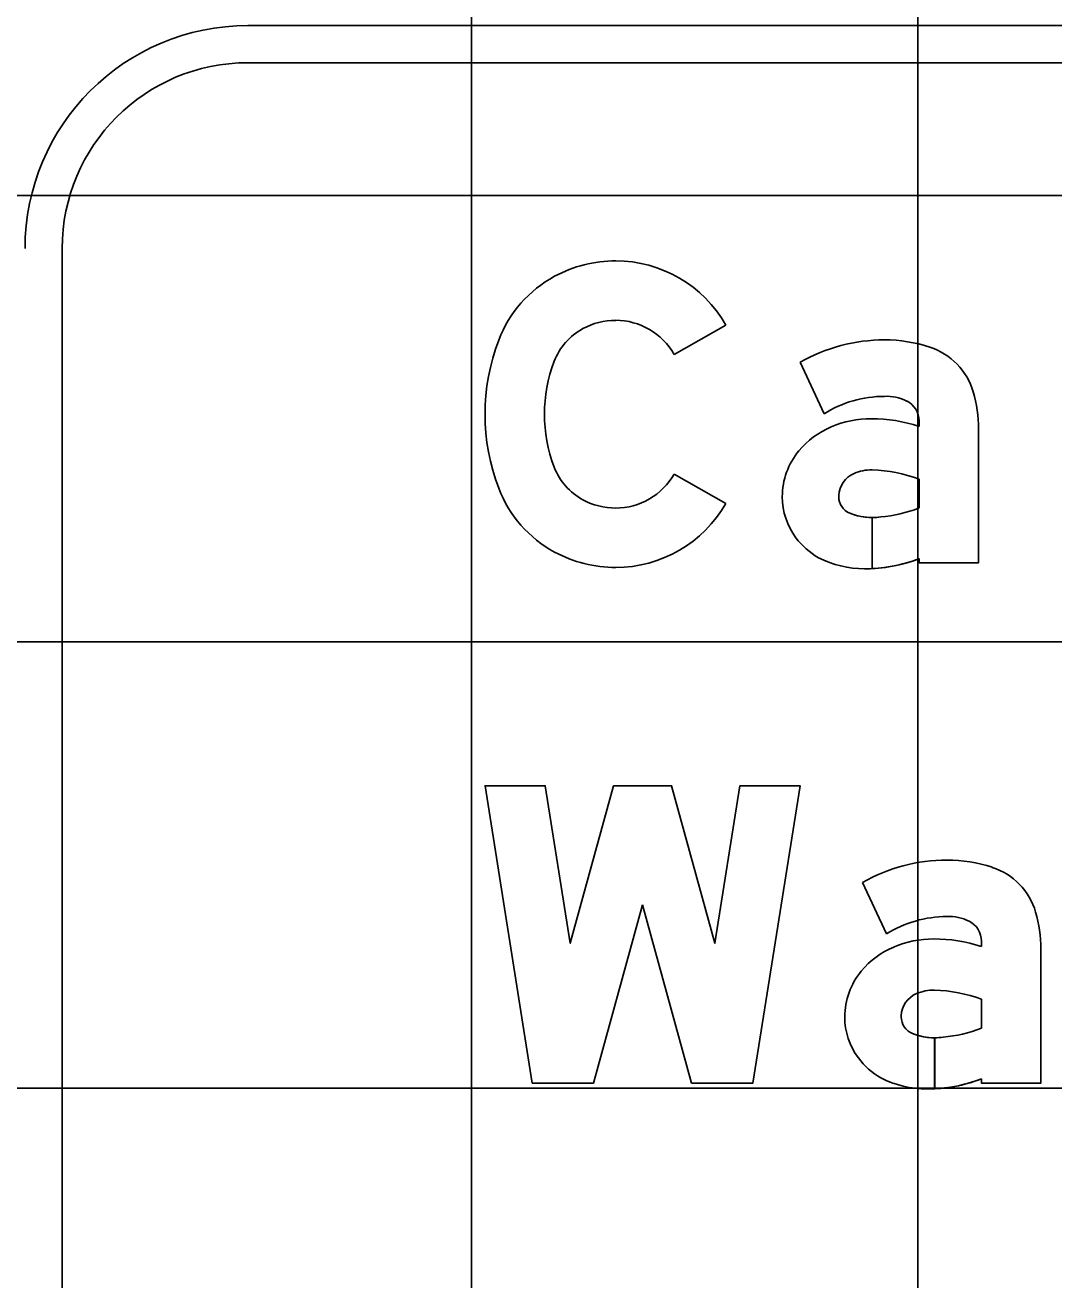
# Model space of a CAD drawing. Extents: x 2193008 to 2198143, y 1236112 to 1237864.
# Drawn here: x 2194737.69 to 2194742.3, y 1237305.25 to 1237310.87 of the extents above; entities that cross this region are included whole.
import ezdxf

# ---------------------------------------------------------------- set-up
doc = ezdxf.new("R2010")
doc.units = 0
for name, color, linetype in [('GSBWFILL', 7, 'Continuous'), ('GSCOLORFILL', 7, 'Continuous'), ('GSOUTLINE', 7, 'Continuous'), ('M-ROADS', 7, 'Continuous')]:
    doc.layers.add(name, color=color, linetype=linetype)

msp = doc.modelspace()

# ---------------------------------------------------------------- linework, layer by layer
at = {"layer": 'GSBWFILL'}
for points in [[(2194740.8281, 1237309.526), (2194740.5963, 1237309.3947)], [(2194741.1613, 1237309.3595), (2194741.2682, 1237309.1287)], [(2194741.6939, 1237309.0962), (2194741.6939, 1237309.0717)], [(2194741.6939, 1237308.4792), (2194741.6939, 1237308.4606), (2194741.9603, 1237308.4606), (2194741.9603, 1237309.0616)], [(2194740.5963, 1237308.8585), (2194740.8281, 1237308.7271)], [(2194741.6939, 1237308.8358), (2194741.6939, 1237308.7064)], [(2194741.4841, 1237308.4348), (2194741.4841, 1237308.6633)], [(2194741.4842, 1237308.6633), (2194741.4842, 1237308.4348)], [(2194741.441, 1237307.0285), (2194741.548, 1237306.7977)], [(2194741.9736, 1237306.7652), (2194741.9736, 1237306.7407)], [(2194741.9736, 1237306.1482), (2194741.9736, 1237306.1296), (2194742.24, 1237306.1296), (2194742.24, 1237306.7306)], [(2194741.9736, 1237306.5048), (2194741.9736, 1237306.3754)], [(2194741.7638, 1237306.1038), (2194741.7638, 1237306.3323)], [(2194741.7639, 1237306.3323), (2194741.7639, 1237306.1038)]]:
    msp.add_lwpolyline(points, dxfattribs=at)
msp.add_lwpolyline([(2194740.4551, 1237306.9288), (2194740.2353, 1237306.1296), (2194739.961, 1237306.1296), (2194739.7491, 1237307.4616), (2194740.0189, 1237307.4616), (2194740.1312, 1237306.7556), (2194740.3253, 1237307.4616), (2194740.5849, 1237307.4616), (2194740.779, 1237306.7556), (2194740.8913, 1237307.4616), (2194741.1611, 1237307.4616), (2194740.9492, 1237306.1296), (2194740.6749, 1237306.1296)], close=True, dxfattribs=at)
for centre, major_axis, ratio, start_param, end_param in [((2194740.3346, 1237309.2379), (0, 0.5756), 0.999995, 0, 0.495249), ((2194740.3346, 1237309.2464), (0, 0.5672), 0.999995, 5.228016, 6.283185), ((2194740.3206, 1237309.2639), (0, 0.5461), 0.999995, 0.495249, 1.205818), ((2194740.3206, 1237309.2639), (0, 0.2797), 0.999995, 0.495249, 1.205818), ((2194740.3346, 1237309.2379), (0, 0.3092), 0.999995, 0, 0.495249), ((2194740.3346, 1237309.2464), (0, 0.3008), 0.999995, 5.228016, 6.283185), ((2194740.68, 1237309.1266), (0, 0.9308), 0.999995, 1.205818, 1.935775), ((2194741.5392, 1237308.696), (0, 0.7635), 0.999994, 0, 0.517719), ((2194741.5392, 1237308.8076), (0, 0.652), 0.999994, 5.96613, 6.283185), ((2194741.649, 1237309.1423), (0, 0.2997), 0.999994, 4.997165, 5.96613), ((2194740.68, 1237309.1266), (0, 0.6644), 0.999995, 1.205818, 1.935775), ((2194741.3733, 1237309.0616), (0, 0.587), 0.999994, 4.712389, 4.997165), ((2194741.5392, 1237308.696), (0, 0.5104), 0.999994, 0, 0.559495), ((2194741.5487, 1237309.0049), (0, 0.2018), 0.999994, 5.822746, 6.330435), ((2194741.594, 1237309.0962), (0, 0.0999), 0.999994, 4.712389, 5.822746), ((2194741.4802, 1237308.6497), (0, 0.4568), 0.999994, 0, 0.404512), ((2194741.4802, 1237308.434), (0, 0.6725), 0.999994, 5.959871, 6.283185), ((2194741.4489, 1237308.7177), (0, 0.382), 0.999994, 0.399285, 0.87593), ((2194741.402, 1237308.7569), (0, 0.3208), 0.999994, 0.87593, 1.570796), ((2194740.3206, 1237308.9893), (0, 0.2797), 0.999995, 1.935775, 2.646344), ((2194740.3346, 1237309.0068), (0, 0.3008), 0.999995, 3.141593, 4.196762), ((2194741.4475, 1237308.7572), (0, 0.1132), 0.999994, 0.408547, 1.530785), ((2194741.479, 1237308.6843), (0, 0.1926), 0.999994, 6.259455, 6.691732), ((2194741.465, 1237308.2222), (0, 0.6549), 0.999994, 5.926185, 6.254823), ((2194740.3206, 1237308.9893), (0, 0.5461), 0.999995, 1.935775, 2.646344), ((2194740.3346, 1237309.0152), (0, 0.3092), 0.999995, 2.646344, 3.141593), ((2194740.3346, 1237309.0068), (0, 0.5672), 0.999995, 3.141593, 4.196762), ((2194741.3878, 1237308.7569), (0, 0.3066), 0.999994, 1.570796, 2.21394), ((2194741.4548, 1237308.7569), (0, 0.1206), 0.999994, 1.530785, 1.570796), ((2194741.4141, 1237308.7569), (0, 0.0799), 0.999994, 1.570796, 2.757027), ((2194741.4841, 1237308.9297), (0, 0.2664), 0.999994, 2.757027, 3.141593), ((2194741.4841, 1237308.9297), (0, 0.2664), 0.999994, 3.141843, 3.28451), ((2194741.4686, 1237309.2794), (0, 0.6157), 0.999994, 3.228562, 3.516221), ((2194741.415, 1237308.7773), (0, 0.3406), 0.999994, 2.21394, 2.611125), ((2194740.3346, 1237309.0152), (0, 0.5756), 0.999995, 2.646344, 3.141593), ((2194741.4499, 1237308.8923), (0, 0.4583), 0.999994, 2.672443, 3.141593), ((2194741.4499, 1237309.1138), (0, 0.6799), 0.999994, 3.141593, 3.191959), ((2194741.4499, 1237309.1138), (0, 0.6799), 0.999994, 3.192057, 3.508644), ((2194741.8189, 1237306.365), (0, 0.7635), 0.999998, 0, 0.517719), ((2194741.8189, 1237306.4766), (0, 0.652), 0.999998, 5.96613, 6.283185), ((2194741.9287, 1237306.8113), (0, 0.2997), 0.999998, 4.997165, 5.96613), ((2194741.8189, 1237306.365), (0, 0.5104), 0.999998, 0, 0.559495), ((2194741.8284, 1237306.6739), (0, 0.2018), 0.999998, 5.822746, 6.330435), ((2194741.653, 1237306.7306), (0, 0.587), 0.999998, 4.712389, 4.997165), ((2194741.8737, 1237306.7652), (0, 0.0999), 0.999998, 4.712389, 5.822746), ((2194741.7599, 1237306.3187), (0, 0.4568), 0.999998, 0, 0.404512), ((2194741.7599, 1237306.103), (0, 0.6725), 0.999998, 5.959871, 6.283185), ((2194741.7287, 1237306.3867), (0, 0.382), 0.999998, 0.399285, 0.87593), ((2194741.6817, 1237306.4259), (0, 0.3208), 0.999998, 0.87593, 1.570796), ((2194741.7272, 1237306.4262), (0, 0.1132), 0.999998, 0.408547, 1.530785), ((2194741.7587, 1237306.3533), (0, 0.1926), 0.999998, 6.259455, 6.691732), ((2194741.7447, 1237305.8912), (0, 0.6549), 0.999998, 5.926185, 6.254823), ((2194741.6675, 1237306.4259), (0, 0.3066), 0.999998, 1.570796, 2.21394), ((2194741.7345, 1237306.4259), (0, 0.1206), 0.999998, 1.530785, 1.570796), ((2194741.6939, 1237306.4259), (0, 0.0799), 0.999998, 1.570796, 2.757027), ((2194741.7638, 1237306.5987), (0, 0.2664), 0.999998, 2.757027, 3.141593), ((2194741.7483, 1237306.9484), (0, 0.6157), 0.999998, 3.228562, 3.516221), ((2194741.7638, 1237306.5987), (0, 0.2664), 0.999998, 3.141843, 3.28451), ((2194741.6947, 1237306.4463), (0, 0.3406), 0.999998, 2.21394, 2.611125), ((2194741.7296, 1237306.5613), (0, 0.4583), 0.999998, 2.672443, 3.141593), ((2194741.7296, 1237306.7828), (0, 0.6799), 0.999998, 3.192057, 3.508644), ((2194741.7296, 1237306.7828), (0, 0.6799), 0.999998, 3.141593, 3.191959)]:
    msp.add_ellipse(centre, major_axis=major_axis, ratio=ratio, start_param=start_param, end_param=end_param, dxfattribs=at)
at = {"layer": 'GSCOLORFILL'}
for p, q in [((2194750.1756, 1237310.868), (2194738.6871, 1237310.868)), ((2194738.6871, 1237310.7015), (2194750.1756, 1237310.7015)), ((2194737.8546, 1237301.877), (2194737.8546, 1237309.869))]:
    msp.add_line(p, q, dxfattribs=at)
for points in [[(2194740.8281, 1237309.526), (2194740.5963, 1237309.3947)], [(2194741.1613, 1237309.3595), (2194741.2682, 1237309.1287)], [(2194741.6939, 1237309.0962), (2194741.6939, 1237309.0717)], [(2194741.6939, 1237308.4792), (2194741.6939, 1237308.4606), (2194741.9603, 1237308.4606), (2194741.9603, 1237309.0616)], [(2194740.5963, 1237308.8585), (2194740.8281, 1237308.7271)], [(2194741.6939, 1237308.8358), (2194741.6939, 1237308.7064)], [(2194741.4841, 1237308.4348), (2194741.4841, 1237308.6633)], [(2194741.4842, 1237308.6633), (2194741.4842, 1237308.4348)], [(2194741.441, 1237307.0285), (2194741.548, 1237306.7977)], [(2194741.9736, 1237306.7652), (2194741.9736, 1237306.7407)], [(2194741.9736, 1237306.1482), (2194741.9736, 1237306.1296), (2194742.24, 1237306.1296), (2194742.24, 1237306.7306)], [(2194741.9736, 1237306.5048), (2194741.9736, 1237306.3754)], [(2194741.7638, 1237306.1038), (2194741.7638, 1237306.3323)], [(2194741.7639, 1237306.3323), (2194741.7639, 1237306.1038)]]:
    msp.add_lwpolyline(points, dxfattribs=at)
msp.add_lwpolyline([(2194740.4551, 1237306.9288), (2194740.2353, 1237306.1296), (2194739.961, 1237306.1296), (2194739.7491, 1237307.4616), (2194740.0189, 1237307.4616), (2194740.1312, 1237306.7556), (2194740.3253, 1237307.4616), (2194740.5849, 1237307.4616), (2194740.779, 1237306.7556), (2194740.8913, 1237307.4616), (2194741.1611, 1237307.4616), (2194740.9492, 1237306.1296), (2194740.6749, 1237306.1296)], close=True, dxfattribs=at)
for radius in [0.999, 0.8325]:
    msp.add_arc((2194738.6871, 1237309.869), radius, 90, 180, dxfattribs=at)
for centre, major_axis, ratio, start_param, end_param in [((2194740.3346, 1237309.2379), (0, 0.5756), 0.999995, 0, 0.495249), ((2194740.3346, 1237309.2464), (0, 0.5672), 0.999995, 5.228016, 6.283185), ((2194740.3206, 1237309.2639), (0, 0.5461), 0.999995, 0.495249, 1.205818), ((2194740.3206, 1237309.2639), (0, 0.2797), 0.999995, 0.495249, 1.205818), ((2194740.3346, 1237309.2379), (0, 0.3092), 0.999995, 0, 0.495249), ((2194740.3346, 1237309.2464), (0, 0.3008), 0.999995, 5.228016, 6.283185), ((2194740.68, 1237309.1266), (0, 0.9308), 0.999995, 1.205818, 1.935775), ((2194741.5392, 1237308.696), (0, 0.7635), 0.999994, 0, 0.517719), ((2194741.5392, 1237308.8076), (0, 0.652), 0.999994, 5.96613, 6.283185), ((2194741.649, 1237309.1423), (0, 0.2997), 0.999994, 4.997165, 5.96613), ((2194740.68, 1237309.1266), (0, 0.6644), 0.999995, 1.205818, 1.935775), ((2194741.3733, 1237309.0616), (0, 0.587), 0.999994, 4.712389, 4.997165), ((2194741.5392, 1237308.696), (0, 0.5104), 0.999994, 0, 0.559495), ((2194741.5487, 1237309.0049), (0, 0.2018), 0.999994, 5.822746, 6.330435), ((2194741.594, 1237309.0962), (0, 0.0999), 0.999994, 4.712389, 5.822746), ((2194741.4802, 1237308.6497), (0, 0.4568), 0.999994, 0, 0.404512), ((2194741.4802, 1237308.434), (0, 0.6725), 0.999994, 5.959871, 6.283185), ((2194741.4489, 1237308.7177), (0, 0.382), 0.999994, 0.399285, 0.87593), ((2194741.402, 1237308.7569), (0, 0.3208), 0.999994, 0.87593, 1.570796), ((2194740.3206, 1237308.9893), (0, 0.2797), 0.999995, 1.935775, 2.646344), ((2194740.3346, 1237309.0068), (0, 0.3008), 0.999995, 3.141593, 4.196762), ((2194741.4475, 1237308.7572), (0, 0.1132), 0.999994, 0.408547, 1.530785), ((2194741.479, 1237308.6843), (0, 0.1926), 0.999994, 6.259455, 6.691732), ((2194741.465, 1237308.2222), (0, 0.6549), 0.999994, 5.926185, 6.254823), ((2194740.3206, 1237308.9893), (0, 0.5461), 0.999995, 1.935775, 2.646344), ((2194740.3346, 1237309.0152), (0, 0.3092), 0.999995, 2.646344, 3.141593), ((2194740.3346, 1237309.0068), (0, 0.5672), 0.999995, 3.141593, 4.196762), ((2194741.3878, 1237308.7569), (0, 0.3066), 0.999994, 1.570796, 2.21394), ((2194741.4548, 1237308.7569), (0, 0.1206), 0.999994, 1.530785, 1.570796), ((2194741.4141, 1237308.7569), (0, 0.0799), 0.999994, 1.570796, 2.757027), ((2194741.4841, 1237308.9297), (0, 0.2664), 0.999994, 2.757027, 3.141593), ((2194741.4841, 1237308.9297), (0, 0.2664), 0.999994, 3.141843, 3.28451), ((2194741.4686, 1237309.2794), (0, 0.6157), 0.999994, 3.228562, 3.516221), ((2194741.415, 1237308.7773), (0, 0.3406), 0.999994, 2.21394, 2.611125), ((2194740.3346, 1237309.0152), (0, 0.5756), 0.999995, 2.646344, 3.141593), ((2194741.4499, 1237308.8923), (0, 0.4583), 0.999994, 2.672443, 3.141593), ((2194741.4499, 1237309.1138), (0, 0.6799), 0.999994, 3.141593, 3.191959), ((2194741.4499, 1237309.1138), (0, 0.6799), 0.999994, 3.192057, 3.508644), ((2194741.8189, 1237306.365), (0, 0.7635), 0.999998, 0, 0.517719), ((2194741.8189, 1237306.4766), (0, 0.652), 0.999998, 5.96613, 6.283185), ((2194741.9287, 1237306.8113), (0, 0.2997), 0.999998, 4.997165, 5.96613), ((2194741.8189, 1237306.365), (0, 0.5104), 0.999998, 0, 0.559495), ((2194741.8284, 1237306.6739), (0, 0.2018), 0.999998, 5.822746, 6.330435), ((2194741.653, 1237306.7306), (0, 0.587), 0.999998, 4.712389, 4.997165), ((2194741.8737, 1237306.7652), (0, 0.0999), 0.999998, 4.712389, 5.822746), ((2194741.7599, 1237306.3187), (0, 0.4568), 0.999998, 0, 0.404512), ((2194741.7599, 1237306.103), (0, 0.6725), 0.999998, 5.959871, 6.283185), ((2194741.7287, 1237306.3867), (0, 0.382), 0.999998, 0.399285, 0.87593), ((2194741.6817, 1237306.4259), (0, 0.3208), 0.999998, 0.87593, 1.570796), ((2194741.7272, 1237306.4262), (0, 0.1132), 0.999998, 0.408547, 1.530785), ((2194741.7587, 1237306.3533), (0, 0.1926), 0.999998, 6.259455, 6.691732), ((2194741.7447, 1237305.8912), (0, 0.6549), 0.999998, 5.926185, 6.254823), ((2194741.6675, 1237306.4259), (0, 0.3066), 0.999998, 1.570796, 2.21394), ((2194741.7345, 1237306.4259), (0, 0.1206), 0.999998, 1.530785, 1.570796), ((2194741.6939, 1237306.4259), (0, 0.0799), 0.999998, 1.570796, 2.757027), ((2194741.7638, 1237306.5987), (0, 0.2664), 0.999998, 2.757027, 3.141593), ((2194741.7483, 1237306.9484), (0, 0.6157), 0.999998, 3.228562, 3.516221), ((2194741.7638, 1237306.5987), (0, 0.2664), 0.999998, 3.141843, 3.28451), ((2194741.6947, 1237306.4463), (0, 0.3406), 0.999998, 2.21394, 2.611125), ((2194741.7296, 1237306.5613), (0, 0.4583), 0.999998, 2.672443, 3.141593), ((2194741.7296, 1237306.7828), (0, 0.6799), 0.999998, 3.192057, 3.508644), ((2194741.7296, 1237306.7828), (0, 0.6799), 0.999998, 3.141593, 3.191959)]:
    msp.add_ellipse(centre, major_axis=major_axis, ratio=ratio, start_param=start_param, end_param=end_param, dxfattribs=at)
at = {"layer": 'GSOUTLINE'}
for points in [[(2194740.8281, 1237309.526), (2194740.5963, 1237309.3947)], [(2194741.1613, 1237309.3595), (2194741.2682, 1237309.1287)], [(2194741.6939, 1237309.0962), (2194741.6939, 1237309.0717)], [(2194741.6939, 1237308.4792), (2194741.6939, 1237308.4606), (2194741.9603, 1237308.4606), (2194741.9603, 1237309.0616)], [(2194740.5963, 1237308.8585), (2194740.8281, 1237308.7271)], [(2194741.6939, 1237308.7064), (2194741.6939, 1237308.8358)], [(2194741.441, 1237307.0285), (2194741.548, 1237306.7977)], [(2194741.9736, 1237306.7652), (2194741.9736, 1237306.7407)], [(2194741.9736, 1237306.1482), (2194741.9736, 1237306.1296), (2194742.24, 1237306.1296), (2194742.24, 1237306.7306)], [(2194741.9736, 1237306.3754), (2194741.9736, 1237306.5048)]]:
    msp.add_lwpolyline(points, dxfattribs=at)
msp.add_lwpolyline([(2194740.4551, 1237306.9288), (2194740.2353, 1237306.1296), (2194739.961, 1237306.1296), (2194739.7491, 1237307.4616), (2194740.0189, 1237307.4616), (2194740.1312, 1237306.7556), (2194740.3253, 1237307.4616), (2194740.5849, 1237307.4616), (2194740.779, 1237306.7556), (2194740.8913, 1237307.4616), (2194741.1611, 1237307.4616), (2194740.9492, 1237306.1296), (2194740.6749, 1237306.1296)], close=True, dxfattribs=at)
for centre, major_axis, ratio, start_param, end_param in [((2194740.3346, 1237309.2379), (0, 0.5756), 0.999995, 0, 0.495249), ((2194740.3346, 1237309.2464), (0, 0.5672), 0.999995, 5.228016, 6.283185), ((2194740.3206, 1237309.2639), (0, 0.5461), 0.999995, 0.495249, 1.205818), ((2194740.3206, 1237309.2639), (0, 0.2797), 0.999995, 0.495249, 1.205818), ((2194740.3346, 1237309.2379), (0, 0.3092), 0.999995, 0, 0.495249), ((2194740.3346, 1237309.2464), (0, 0.3008), 0.999995, 5.228016, 6.283185), ((2194740.68, 1237309.1266), (0, 0.9308), 0.999995, 1.205818, 1.935775), ((2194741.5392, 1237308.696), (0, 0.7635), 0.999994, 6.283185, 6.800904), ((2194741.5392, 1237308.8076), (0, 0.652), 0.999994, 5.96613, 6.283185), ((2194741.649, 1237309.1423), (0, 0.2997), 0.999994, 4.997165, 5.96613), ((2194740.68, 1237309.1266), (0, 0.6644), 0.999995, 1.205818, 1.935775), ((2194741.3733, 1237309.0616), (0, 0.587), 0.999994, 4.712389, 4.997165), ((2194741.5392, 1237308.696), (0, 0.5104), 0.999994, 0, 0.559495), ((2194741.5487, 1237309.0049), (0, 0.2018), 0.999994, 5.822746, 6.330435), ((2194741.594, 1237309.0962), (0, 0.0999), 0.999994, 4.712389, 5.822746), ((2194741.4802, 1237308.6497), (0, 0.4568), 0.999994, 0, 0.404512), ((2194741.4802, 1237308.434), (0, 0.6725), 0.999994, 5.959871, 6.283185), ((2194741.4489, 1237308.7177), (0, 0.382), 0.999994, 0.399285, 0.87593), ((2194741.402, 1237308.7569), (0, 0.3208), 0.999994, 0.87593, 1.570796), ((2194740.3206, 1237308.9893), (0, 0.2797), 0.999995, 1.935775, 2.646344), ((2194740.3346, 1237309.0068), (0, 0.3008), 0.999995, 3.141593, 4.196762), ((2194741.4475, 1237308.7572), (0, 0.1132), 0.999994, 0.408547, 1.530785), ((2194741.479, 1237308.6843), (0, 0.1926), 0.999994, 6.25958, 6.691732), ((2194741.465, 1237308.2222), (0, 0.6549), 0.999994, 5.926185, 6.254787), ((2194741.4833, 1237308.8669), (0, 0.00999), 0.999994, 6.254787, 6.25958), ((2194740.3206, 1237308.9893), (0, 0.5461), 0.999995, 1.935775, 2.646344), ((2194740.3346, 1237309.0152), (0, 0.3092), 0.999995, 2.646344, 3.141593), ((2194740.3346, 1237309.0068), (0, 0.5672), 0.999995, 3.141593, 4.196762), ((2194741.3878, 1237308.7569), (0, 0.3066), 0.999994, 1.570796, 2.21394), ((2194741.4548, 1237308.7569), (0, 0.1206), 0.999994, 1.530785, 1.570796), ((2194741.4141, 1237308.7569), (0, 0.0799), 0.999994, 1.570796, 2.757027), ((2194741.4841, 1237308.9297), (0, 0.2664), 0.999994, 2.757027, 3.28451), ((2194741.4686, 1237309.2794), (0, 0.6157), 0.999994, 3.228562, 3.516221), ((2194741.415, 1237308.7773), (0, 0.3406), 0.999994, 2.21394, 2.611125), ((2194740.3346, 1237309.0152), (0, 0.5756), 0.999995, 2.646344, 3.141593), ((2194741.4499, 1237308.8923), (0, 0.4583), 0.999994, 2.672443, 3.141593), ((2194741.4499, 1237309.1138), (0, 0.6799), 0.999994, 3.141593, 3.508644), ((2194741.8189, 1237306.365), (0, 0.7635), 0.999998, 6.283185, 6.800904), ((2194741.8189, 1237306.4766), (0, 0.652), 0.999998, 5.96613, 6.283185), ((2194741.9287, 1237306.8113), (0, 0.2997), 0.999998, 4.997165, 5.96613), ((2194741.8189, 1237306.365), (0, 0.5104), 0.999998, 0, 0.559495), ((2194741.8284, 1237306.6739), (0, 0.2018), 0.999998, 5.822746, 6.330435), ((2194741.653, 1237306.7306), (0, 0.587), 0.999998, 4.712389, 4.997165), ((2194741.8737, 1237306.7652), (0, 0.0999), 0.999998, 4.712389, 5.822746), ((2194741.7599, 1237306.3187), (0, 0.4568), 0.999998, 0, 0.404512), ((2194741.7599, 1237306.103), (0, 0.6725), 0.999998, 5.959871, 6.283185), ((2194741.7287, 1237306.3867), (0, 0.382), 0.999998, 0.399285, 0.87593), ((2194741.6817, 1237306.4259), (0, 0.3208), 0.999998, 0.87593, 1.570796), ((2194741.7272, 1237306.4262), (0, 0.1132), 0.999998, 0.408547, 1.530785), ((2194741.7587, 1237306.3533), (0, 0.1926), 0.999998, 6.25958, 6.691732), ((2194741.7447, 1237305.8912), (0, 0.6549), 0.999998, 5.926185, 6.254787), ((2194741.763, 1237306.5359), (0, 0.00999), 0.999998, 6.254787, 6.25958), ((2194741.6675, 1237306.4259), (0, 0.3066), 0.999998, 1.570796, 2.21394), ((2194741.7345, 1237306.4259), (0, 0.1206), 0.999998, 1.530785, 1.570796), ((2194741.6939, 1237306.4259), (0, 0.0799), 0.999998, 1.570796, 2.757027), ((2194741.7638, 1237306.5987), (0, 0.2664), 0.999998, 2.757027, 3.28451), ((2194741.7483, 1237306.9484), (0, 0.6157), 0.999998, 3.228562, 3.516221), ((2194741.6947, 1237306.4463), (0, 0.3406), 0.999998, 2.21394, 2.611125), ((2194741.7296, 1237306.5613), (0, 0.4583), 0.999998, 2.672443, 3.141593), ((2194741.7296, 1237306.7828), (0, 0.6799), 0.999998, 3.141593, 3.508644)]:
    msp.add_ellipse(centre, major_axis=major_axis, ratio=ratio, start_param=start_param, end_param=end_param, dxfattribs=at)
at = {"layer": 'M-ROADS'}
for p, q in [((2194739.6881, 1237258.1062), (2194739.6881, 1237318.1062)), ((2194741.6881, 1237258.1062), (2194741.6881, 1237318.1062)), ((2194697.6881, 1237310.1062), (2194827.6881, 1237310.1062)), ((2194697.6881, 1237308.1062), (2194827.6881, 1237308.1062)), ((2194697.6881, 1237306.1062), (2194827.6881, 1237306.1062))]:
    msp.add_line(p, q, dxfattribs=at)

doc.saveas('drawing.dxf')
